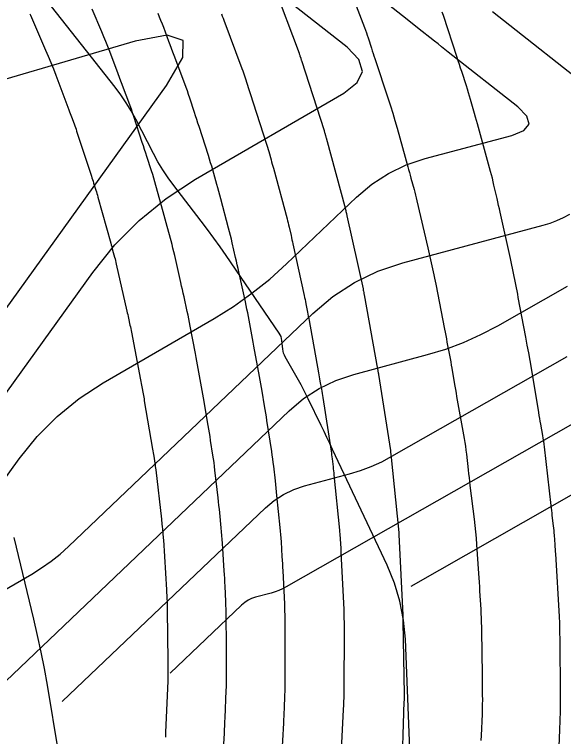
# Model space of a CAD drawing. Extents: x 1005228 to 1008882, y 1883389 to 1885754.
# Drawn here: x 1007546.36 to 1007574.33, y 1884887.53 to 1884924.33 of the extents above; entities that cross this region are included whole.
import ezdxf

# ---------------------------------------------------------------- set-up
doc = ezdxf.new("R2010")
doc.units = 0
for name, color, linetype in [('ATDIMS', 7, 'Continuous'), ('C-ANNO-NOTE', 7, 'Continuous'), ('S_BRIDGE', 7, 'Continuous'), ('TSOBSTACLE', 7, 'Continuous')]:
    doc.layers.add(name, color=color, linetype=linetype)

msp = doc.modelspace()

# ---------------------------------------------------------------- linework, layer by layer
at = {"layer": 'ATDIMS'}
for points in [[(1007559.557, 1884925.845), (1007560.859, 1884922.355), (1007560.87, 1884922.324), (1007560.881, 1884922.293), (1007560.892, 1884922.262), (1007560.902, 1884922.231), (1007560.943, 1884922.105), (1007560.954, 1884922.074), (1007560.964, 1884922.043), (1007560.974, 1884922.011), (1007560.984, 1884921.98), (1007562.131, 1884918.412), (1007562.14, 1884918.382), (1007562.149, 1884918.352), (1007562.158, 1884918.322), (1007562.166, 1884918.292), (1007562.199, 1884918.173), (1007562.208, 1884918.143), (1007562.216, 1884918.113), (1007562.224, 1884918.083), (1007562.232, 1884918.053), (1007563.22, 1884914.407), (1007563.227, 1884914.38), (1007563.234, 1884914.352), (1007563.241, 1884914.324), (1007563.248, 1884914.296), (1007563.273, 1884914.184), (1007563.279, 1884914.156), (1007563.285, 1884914.128), (1007563.292, 1884914.1), (1007563.298, 1884914.072), (1007564.115, 1884910.349), (1007564.12, 1884910.324), (1007564.126, 1884910.298), (1007564.131, 1884910.272), (1007564.136, 1884910.247), (1007564.155, 1884910.144), (1007564.16, 1884910.118), (1007564.165, 1884910.092), (1007564.17, 1884910.067), (1007564.175, 1884910.041), (1007564.861, 1884906.249), (1007564.865, 1884906.228), (1007564.869, 1884906.206), (1007564.873, 1884906.184), (1007564.877, 1884906.162), (1007564.892, 1884906.075), (1007564.895, 1884906.053), (1007564.899, 1884906.031), (1007564.902, 1884906.009), (1007564.906, 1884905.988), (1007565.508, 1884902.11), (1007565.511, 1884902.095), (1007565.513, 1884902.08), (1007565.515, 1884902.065), (1007565.516, 1884902.05), (1007565.523, 1884901.991), (1007565.526, 1884901.961), (1007565.53, 1884901.932), (1007565.935, 1884897.929), (1007565.936, 1884897.914), (1007565.937, 1884897.898), (1007565.94, 1884897.859), (1007565.941, 1884897.836), (1007566.143, 1884893.72), (1007566.143, 1884893.714), (1007566.142, 1884893.52), (1007566.142, 1884893.488), (1007566.142, 1884893.455), (1007566.143, 1884893.423), (1007566.143, 1884893.39), (1007566.208, 1884889.674), (1007566.208, 1884889.64), (1007566.209, 1884889.605), (1007566.209, 1884889.535), (1007566.209, 1884889.518), (1007566.209, 1884889.501), (1007566.209, 1884889.483), (1007566.208, 1884889.466), (1007566.205, 1884889.39), (1007566.204, 1884889.353), (1007566.202, 1884889.316), (1007566.068, 1884885.344)], [(1007526.78, 1884882.691), (1007554.115, 1884920.713), (1007554.944, 1884922.145), (1007554.955, 1884922.998), (1007554.147, 1884923.271), (1007552.52, 1884922.965), (1007542.327, 1884919.978), (1007541.315, 1884919.682), (1007540.302, 1884919.387), (1007539.29, 1884919.093), (1007538.277, 1884918.801), (1007534.224, 1884917.634), (1007533.211, 1884917.342), (1007532.198, 1884917.049), (1007531.185, 1884916.756), (1007530.172, 1884916.461), (1007526.045, 1884915.26), (1007525.019, 1884914.963), (1007523.993, 1884914.666), (1007522.967, 1884914.37), (1007521.941, 1884914.075), (1007511.197, 1884910.997)], [(1007548.803, 1884889.318), (1007559.142, 1884899.188), (1007559.587, 1884899.564), (1007560.069, 1884899.877), (1007560.586, 1884900.126), (1007561.139, 1884900.311), (1007563.422, 1884900.924), (1007563.986, 1884901.094), (1007564.535, 1884901.3), (1007565.07, 1884901.54), (1007565.591, 1884901.815), (1007574.507, 1884906.897)]]:
    msp.add_lwpolyline(points, dxfattribs=at)
at = {"layer": 'C-ANNO-NOTE'}
msp.add_lwpolyline([(1007566.505, 1884886.874), (1007566.271, 1884892.496), (1007566.182, 1884893.474), (1007565.998, 1884894.428), (1007565.719, 1884895.359), (1007565.345, 1884896.267), (1007562.567, 1884902.168), (1007562.422, 1884902.475), (1007562.276, 1884902.782), (1007562.13, 1884903.088), (1007561.982, 1884903.394), (1007561.326, 1884904.751), (1007561.209, 1884904.989), (1007561.088, 1884905.224), (1007560.964, 1884905.458), (1007560.835, 1884905.689), (1007560.157, 1884906.884), (1007560.109, 1884906.979), (1007560.072, 1884907.077), (1007560.046, 1884907.179), (1007560.029, 1884907.284), (1007559.986, 1884907.71), (1007559.969, 1884907.815), (1007559.94, 1884907.914), (1007559.898, 1884908.01), (1007559.843, 1884908.1), (1007557.148, 1884912.051), (1007556.839, 1884912.497), (1007556.523, 1884912.938), (1007556.201, 1884913.374), (1007555.873, 1884913.806), (1007554.481, 1884915.611), (1007554.192, 1884916.004), (1007553.922, 1884916.408), (1007553.671, 1884916.824), (1007553.439, 1884917.252), (1007552.546, 1884918.989), (1007552.313, 1884919.416), (1007552.06, 1884919.832), (1007551.788, 1884920.234), (1007551.496, 1884920.625), (1007547.309, 1884925.958)], dxfattribs=at)
at = {"layer": 'S_BRIDGE'}
msp.add_lwpolyline([(1007551.198, 1884867.795), (1007550.624, 1884874.611), (1007550.522, 1884875.665), (1007550.394, 1884876.715), (1007550.24, 1884877.762), (1007550.06, 1884878.805), (1007549.215, 1884883.361), (1007549.06, 1884884.208), (1007548.908, 1884885.055), (1007548.759, 1884885.903), (1007548.614, 1884886.752), (1007548.04, 1884890.148), (1007547.889, 1884890.995), (1007547.724, 1884891.84), (1007547.544, 1884892.682), (1007547.35, 1884893.52), (1007546.35, 1884897.682)], dxfattribs=at)
at = {"layer": 'TSOBSTACLE'}
for points in [[(1007534.795, 1884885.256), (1007546.606, 1884901.684), (1007547.519, 1884902.826), (1007548.537, 1884903.853), (1007549.658, 1884904.766), (1007550.882, 1884905.565), (1007556.527, 1884908.846), (1007557.514, 1884909.458), (1007558.459, 1884910.126), (1007559.363, 1884910.848), (1007560.227, 1884911.625), (1007563.782, 1884915.02), (1007564.564, 1884915.679), (1007565.408, 1884916.228), (1007566.314, 1884916.664), (1007567.284, 1884916.988), (1007571.697, 1884918.173), (1007572.313, 1884918.424), (1007572.568, 1884918.749), (1007572.462, 1884919.149), (1007571.995, 1884919.623), (1007568.459, 1884922.413), (1007568.284, 1884922.551), (1007568.109, 1884922.69), (1007567.934, 1884922.828), (1007567.759, 1884922.967), (1007566.884, 1884923.66), (1007566.359, 1884924.076), (1007561.527, 1884927.903)], [(1007563.227, 1884926.199), (1007564.19, 1884923.663), (1007564.238, 1884923.533), (1007564.285, 1884923.403), (1007564.33, 1884923.272), (1007564.374, 1884923.141), (1007564.545, 1884922.614), (1007564.588, 1884922.483), (1007564.631, 1884922.351), (1007564.674, 1884922.219), (1007564.717, 1884922.088), (1007565.391, 1884920.042), (1007565.511, 1884919.669), (1007565.627, 1884919.296), (1007565.738, 1884918.921), (1007565.846, 1884918.545), (1007566.397, 1884916.574), (1007566.437, 1884916.43), (1007566.478, 1884916.286), (1007566.518, 1884916.141), (1007566.558, 1884915.997), (1007566.717, 1884915.419), (1007566.756, 1884915.274), (1007566.794, 1884915.129), (1007566.829, 1884914.984), (1007566.864, 1884914.838), (1007567.41, 1884912.447), (1007567.445, 1884912.292), (1007567.481, 1884912.138), (1007567.515, 1884911.984), (1007567.55, 1884911.829), (1007567.689, 1884911.212), (1007567.723, 1884911.057), (1007567.756, 1884910.903), (1007567.788, 1884910.748), (1007567.819, 1884910.593), (1007568.264, 1884908.303), (1007568.297, 1884908.137), (1007568.329, 1884907.97), (1007568.361, 1884907.803), (1007568.392, 1884907.636), (1007568.519, 1884906.969), (1007568.55, 1884906.802), (1007568.58, 1884906.635), (1007568.609, 1884906.467), (1007568.638, 1884906.3), (1007568.761, 1884905.571), (1007568.791, 1884905.394), (1007568.821, 1884905.216), (1007568.852, 1884905.039), (1007568.883, 1884904.862), (1007569.262, 1884902.726), (1007569.295, 1884902.527), (1007569.326, 1884902.328), (1007569.353, 1884902.129), (1007569.377, 1884901.929), (1007569.468, 1884901.128), (1007569.491, 1884900.928), (1007569.514, 1884900.728), (1007569.538, 1884900.528), (1007569.562, 1884900.328), (1007569.77, 1884898.614), (1007569.807, 1884898.293), (1007569.84, 1884897.972), (1007569.869, 1884897.65), (1007569.893, 1884897.328), (1007569.995, 1884895.848), (1007570.01, 1884895.621), (1007570.025, 1884895.394), (1007570.039, 1884895.168), (1007570.053, 1884894.941), (1007570.108, 1884894.033), (1007570.12, 1884893.806), (1007570.13, 1884893.579), (1007570.138, 1884893.352), (1007570.143, 1884893.125), (1007570.169, 1884891.62), (1007570.173, 1884891.375), (1007570.177, 1884891.129), (1007570.18, 1884890.883), (1007570.182, 1884890.637), (1007570.191, 1884889.653), (1007570.192, 1884889.407), (1007570.189, 1884889.161), (1007570.183, 1884888.916), (1007570.175, 1884888.67), (1007570.13, 1884887.594), (1007570.119, 1884887.333)], [(1007530.787, 1884883.973), (1007550.354, 1884911.19), (1007551.471, 1884912.585), (1007552.714, 1884913.841), (1007554.084, 1884914.957), (1007555.581, 1884915.933), (1007563.138, 1884920.325), (1007563.825, 1884920.864), (1007564.081, 1884921.434), (1007563.909, 1884922.035), (1007563.306, 1884922.667), (1007560.038, 1884925.255)], [(1007557.012, 1884886.896), (1007557.054, 1884887.689), (1007557.064, 1884887.887), (1007557.074, 1884888.085), (1007557.083, 1884888.284), (1007557.092, 1884888.482), (1007557.149, 1884889.877), (1007557.156, 1884890.074), (1007557.162, 1884890.27), (1007557.165, 1884890.467), (1007557.166, 1884890.664), (1007557.168, 1884891.451), (1007557.168, 1884891.648), (1007557.168, 1884891.844), (1007557.166, 1884892.041), (1007557.165, 1884892.238), (1007557.151, 1884893.643), (1007557.148, 1884893.838), (1007557.143, 1884894.033), (1007557.137, 1884894.228), (1007557.128, 1884894.423), (1007557.09, 1884895.202), (1007557.08, 1884895.397), (1007557.07, 1884895.591), (1007557.059, 1884895.786), (1007557.047, 1884895.981), (1007556.96, 1884897.392), (1007556.948, 1884897.585), (1007556.933, 1884897.778), (1007556.916, 1884897.97), (1007556.898, 1884898.163), (1007556.82, 1884898.932), (1007556.8, 1884899.124), (1007556.78, 1884899.316), (1007556.758, 1884899.509), (1007556.737, 1884899.701), (1007556.575, 1884901.114), (1007556.552, 1884901.304), (1007556.527, 1884901.494), (1007556.501, 1884901.684), (1007556.472, 1884901.873), (1007556.355, 1884902.63), (1007556.325, 1884902.819), (1007556.294, 1884903.008), (1007556.263, 1884903.197), (1007556.232, 1884903.386), (1007555.992, 1884904.796), (1007555.96, 1884904.984), (1007555.927, 1884905.172), (1007555.894, 1884905.36), (1007555.86, 1884905.547), (1007555.724, 1884906.298), (1007555.69, 1884906.485), (1007555.655, 1884906.673), (1007555.62, 1884906.86), (1007555.585, 1884907.047), (1007555.319, 1884908.444), (1007555.283, 1884908.631), (1007555.245, 1884908.818), (1007555.206, 1884909.005), (1007555.166, 1884909.191), (1007555.002, 1884909.936), (1007554.961, 1884910.123), (1007554.92, 1884910.309), (1007554.878, 1884910.495), (1007554.837, 1884910.681), (1007554.526, 1884912.058), (1007554.483, 1884912.244), (1007554.438, 1884912.43), (1007554.391, 1884912.615), (1007554.342, 1884912.799), (1007554.142, 1884913.536), (1007554.092, 1884913.721), (1007554.041, 1884913.905), (1007553.991, 1884914.089), (1007553.94, 1884914.273), (1007553.565, 1884915.625), (1007553.513, 1884915.809), (1007553.459, 1884915.993), (1007553.404, 1884916.176), (1007553.346, 1884916.358), (1007553.112, 1884917.087), (1007553.053, 1884917.269), (1007552.994, 1884917.451), (1007552.935, 1884917.633), (1007552.876, 1884917.815), (1007552.443, 1884919.139), (1007552.383, 1884919.321), (1007552.32, 1884919.503), (1007552.256, 1884919.684), (1007552.19, 1884919.864), (1007551.922, 1884920.583), (1007551.854, 1884920.763), (1007551.787, 1884920.942), (1007551.719, 1884921.122), (1007551.652, 1884921.302), (1007551.217, 1884922.451), (1007551.121, 1884922.702), (1007551.022, 1884922.952), (1007550.92, 1884923.2), (1007550.815, 1884923.448), (1007550.318, 1884924.601)], [(1007574.019, 1884884.94), (1007574.141, 1884887.874), (1007574.158, 1884888.348), (1007574.169, 1884888.822), (1007574.174, 1884889.297), (1007574.172, 1884889.771), (1007574.149, 1884892.412), (1007574.148, 1884892.515), (1007574.147, 1884892.618), (1007574.145, 1884892.721), (1007574.143, 1884892.823), (1007574.136, 1884893.234), (1007574.134, 1884893.337), (1007574.131, 1884893.44), (1007574.126, 1884893.542), (1007574.12, 1884893.645), (1007573.928, 1884896.841), (1007573.921, 1884896.96), (1007573.913, 1884897.079), (1007573.905, 1884897.198), (1007573.897, 1884897.318), (1007573.864, 1884897.795), (1007573.855, 1884897.914), (1007573.845, 1884898.033), (1007573.833, 1884898.152), (1007573.819, 1884898.27), (1007573.755, 1884898.798), (1007573.74, 1884898.925), (1007573.724, 1884899.053), (1007573.71, 1884899.18), (1007573.695, 1884899.308), (1007573.356, 1884902.296), (1007573.339, 1884902.443), (1007573.319, 1884902.589), (1007573.296, 1884902.734), (1007573.272, 1884902.88), (1007573.169, 1884903.46), (1007573.143, 1884903.605), (1007573.118, 1884903.751), (1007573.093, 1884903.896), (1007573.069, 1884904.041), (1007572.688, 1884906.305), (1007572.621, 1884906.699), (1007572.551, 1884907.094), (1007572.48, 1884907.487), (1007572.407, 1884907.881), (1007572.023, 1884909.911), (1007571.992, 1884910.076), (1007571.96, 1884910.241), (1007571.929, 1884910.406), (1007571.897, 1884910.571), (1007571.768, 1884911.231), (1007571.735, 1884911.396), (1007571.702, 1884911.56), (1007571.666, 1884911.724), (1007571.63, 1884911.889), (1007571.097, 1884914.261), (1007571.058, 1884914.433), (1007571.019, 1884914.606), (1007570.98, 1884914.778), (1007570.941, 1884914.95), (1007570.783, 1884915.639), (1007570.743, 1884915.811), (1007570.701, 1884915.983), (1007570.657, 1884916.154), (1007570.611, 1884916.324), (1007569.99, 1884918.575), (1007569.941, 1884918.752), (1007569.891, 1884918.929), (1007569.842, 1884919.107), (1007569.793, 1884919.284), (1007569.594, 1884919.992), (1007569.544, 1884920.169), (1007569.491, 1884920.345), (1007569.437, 1884920.521), (1007569.38, 1884920.696), (1007569.141, 1884921.423), (1007569.082, 1884921.603), (1007569.023, 1884921.782), (1007568.964, 1884921.962), (1007568.906, 1884922.142), (1007568.211, 1884924.273), (1007568.15, 1884924.458)], [(1007576.085, 1884920.217), (1007570.71, 1884924.459)], [(1007547.152, 1884924.373), (1007547.188, 1884924.289), (1007547.95, 1884922.52), (1007548.086, 1884922.201), (1007548.217, 1884921.88), (1007548.346, 1884921.558), (1007548.47, 1884921.234), (1007549.138, 1884919.465), (1007549.172, 1884919.376), (1007549.205, 1884919.287), (1007549.239, 1884919.198), (1007549.272, 1884919.109), (1007549.405, 1884918.752), (1007549.438, 1884918.663), (1007549.47, 1884918.574), (1007549.501, 1884918.484), (1007549.531, 1884918.393), (1007550.28, 1884916.099), (1007550.309, 1884916.01), (1007550.338, 1884915.921), (1007550.367, 1884915.832), (1007550.396, 1884915.743), (1007550.51, 1884915.386), (1007550.539, 1884915.297), (1007550.566, 1884915.207), (1007550.592, 1884915.118), (1007550.618, 1884915.028), (1007551.268, 1884912.68), (1007551.293, 1884912.591), (1007551.317, 1884912.502), (1007551.341, 1884912.413), (1007551.366, 1884912.324), (1007551.462, 1884911.968), (1007551.486, 1884911.879), (1007551.508, 1884911.79), (1007551.53, 1884911.7), (1007551.551, 1884911.61), (1007552.092, 1884909.213), (1007552.112, 1884909.125), (1007552.132, 1884909.036), (1007552.152, 1884908.947), (1007552.171, 1884908.858), (1007552.249, 1884908.503), (1007552.268, 1884908.414), (1007552.287, 1884908.325), (1007552.305, 1884908.236), (1007552.322, 1884908.147), (1007552.786, 1884905.709), (1007552.803, 1884905.621), (1007552.819, 1884905.533), (1007552.836, 1884905.445), (1007552.852, 1884905.357), (1007552.916, 1884905.004), (1007552.931, 1884904.916), (1007552.947, 1884904.827), (1007552.962, 1884904.739), (1007552.978, 1884904.651), (1007553.398, 1884902.176), (1007553.413, 1884902.088), (1007553.428, 1884902.001), (1007553.442, 1884901.913), (1007553.455, 1884901.826), (1007553.51, 1884901.475), (1007553.523, 1884901.387), (1007553.535, 1884901.299), (1007553.547, 1884901.211), (1007553.557, 1884901.123), (1007553.845, 1884898.61), (1007553.855, 1884898.523), (1007553.865, 1884898.435), (1007553.874, 1884898.347), (1007553.883, 1884898.259), (1007553.919, 1884897.908), (1007553.927, 1884897.82), (1007553.935, 1884897.732), (1007553.942, 1884897.644), (1007553.948, 1884897.556), (1007554.104, 1884895.013), (1007554.109, 1884894.926), (1007554.114, 1884894.838), (1007554.119, 1884894.751), (1007554.123, 1884894.663), (1007554.14, 1884894.313), (1007554.144, 1884894.225), (1007554.147, 1884894.138), (1007554.149, 1884894.05), (1007554.15, 1884893.962), (1007554.176, 1884891.395), (1007554.176, 1884891.308), (1007554.177, 1884891.221), (1007554.177, 1884891.134), (1007554.177, 1884891.047), (1007554.176, 1884890.699), (1007554.176, 1884890.612), (1007554.174, 1884890.525), (1007554.172, 1884890.438), (1007554.169, 1884890.351), (1007554.062, 1884887.765), (1007554.058, 1884887.679), (1007554.054, 1884887.592), (1007554.05, 1884887.506)], [(1007559.983, 1884886.45), (1007560.077, 1884888.219), (1007560.086, 1884888.399), (1007560.095, 1884888.578), (1007560.103, 1884888.758), (1007560.11, 1884888.938), (1007560.14, 1884889.656), (1007560.147, 1884889.836), (1007560.151, 1884890.016), (1007560.154, 1884890.196), (1007560.156, 1884890.376), (1007560.159, 1884892.103), (1007560.159, 1884892.285), (1007560.159, 1884892.468), (1007560.158, 1884892.65), (1007560.156, 1884892.833), (1007560.149, 1884893.563), (1007560.147, 1884893.746), (1007560.142, 1884893.928), (1007560.136, 1884894.111), (1007560.128, 1884894.293), (1007560.046, 1884895.975), (1007560.036, 1884896.16), (1007560.026, 1884896.345), (1007560.016, 1884896.53), (1007560.005, 1884896.714), (1007559.959, 1884897.454), (1007559.947, 1884897.638), (1007559.933, 1884897.823), (1007559.917, 1884898.007), (1007559.899, 1884898.191), (1007559.734, 1884899.825), (1007559.715, 1884900.011), (1007559.695, 1884900.198), (1007559.674, 1884900.385), (1007559.653, 1884900.571), (1007559.568, 1884901.317), (1007559.545, 1884901.503), (1007559.521, 1884901.689), (1007559.495, 1884901.875), (1007559.467, 1884902.061), (1007559.222, 1884903.64), (1007559.192, 1884903.828), (1007559.162, 1884904.016), (1007559.131, 1884904.204), (1007559.1, 1884904.391), (1007558.972, 1884905.142), (1007558.94, 1884905.329), (1007558.907, 1884905.516), (1007558.874, 1884905.704), (1007558.841, 1884905.891), (1007558.56, 1884907.437), (1007558.526, 1884907.625), (1007558.492, 1884907.813), (1007558.457, 1884908), (1007558.421, 1884908.188), (1007558.278, 1884908.937), (1007558.242, 1884909.124), (1007558.204, 1884909.311), (1007558.166, 1884909.498), (1007558.125, 1884909.685), (1007557.791, 1884911.209), (1007557.75, 1884911.395), (1007557.708, 1884911.582), (1007557.667, 1884911.768), (1007557.625, 1884911.954), (1007557.457, 1884912.699), (1007557.414, 1884912.885), (1007557.369, 1884913.07), (1007557.322, 1884913.255), (1007557.273, 1884913.439), (1007556.867, 1884914.939), (1007556.816, 1884915.123), (1007556.766, 1884915.307), (1007556.716, 1884915.492), (1007556.665, 1884915.676), (1007556.461, 1884916.412), (1007556.409, 1884916.596), (1007556.355, 1884916.779), (1007556.299, 1884916.962), (1007556.242, 1884917.144), (1007555.768, 1884918.618), (1007555.709, 1884918.8), (1007555.651, 1884918.982), (1007555.592, 1884919.163), (1007555.533, 1884919.345), (1007555.295, 1884920.071), (1007555.235, 1884920.252), (1007555.173, 1884920.433), (1007555.109, 1884920.612), (1007555.043, 1884920.792), (1007554.502, 1884922.241), (1007554.436, 1884922.42), (1007554.369, 1884922.598), (1007554.302, 1884922.777), (1007554.234, 1884922.955), (1007553.965, 1884923.669), (1007553.896, 1884923.847), (1007553.826, 1884924.024), (1007553.753, 1884924.2), (1007553.679, 1884924.376)], [(1007556.911, 1884924.359), (1007556.951, 1884924.254), (1007556.99, 1884924.148), (1007557.029, 1884924.043), (1007557.951, 1884921.573), (1007557.99, 1884921.468), (1007558.027, 1884921.363), (1007558.063, 1884921.257), (1007558.099, 1884921.151), (1007558.238, 1884920.725), (1007558.273, 1884920.619), (1007558.307, 1884920.512), (1007558.342, 1884920.406), (1007558.376, 1884920.299), (1007559.186, 1884917.778), (1007559.22, 1884917.672), (1007559.252, 1884917.566), (1007559.283, 1884917.459), (1007559.313, 1884917.352), (1007559.432, 1884916.924), (1007559.462, 1884916.817), (1007559.491, 1884916.71), (1007559.52, 1884916.603), (1007559.549, 1884916.496), (1007560.246, 1884913.923), (1007560.275, 1884913.817), (1007560.302, 1884913.711), (1007560.327, 1884913.604), (1007560.352, 1884913.497), (1007560.449, 1884913.069), (1007560.473, 1884912.962), (1007560.497, 1884912.855), (1007560.521, 1884912.748), (1007560.544, 1884912.64), (1007561.12, 1884910.017), (1007561.143, 1884909.911), (1007561.165, 1884909.805), (1007561.187, 1884909.698), (1007561.207, 1884909.592), (1007561.288, 1884909.166), (1007561.308, 1884909.059), (1007561.328, 1884908.953), (1007561.348, 1884908.846), (1007561.368, 1884908.739), (1007561.851, 1884906.07), (1007561.87, 1884905.966), (1007561.888, 1884905.861), (1007561.906, 1884905.756), (1007561.924, 1884905.652), (1007561.996, 1884905.233), (1007562.013, 1884905.128), (1007562.03, 1884905.024), (1007562.047, 1884904.919), (1007562.064, 1884904.814), (1007562.488, 1884902.085), (1007562.503, 1884901.985), (1007562.517, 1884901.885), (1007562.53, 1884901.784), (1007562.542, 1884901.684), (1007562.588, 1884901.281), (1007562.6, 1884901.18), (1007562.611, 1884901.08), (1007562.621, 1884900.979), (1007562.632, 1884900.878), (1007562.917, 1884898.06), (1007562.926, 1884897.964), (1007562.935, 1884897.868), (1007562.942, 1884897.772), (1007562.948, 1884897.676), (1007562.972, 1884897.291), (1007562.978, 1884897.195), (1007562.983, 1884897.098), (1007562.988, 1884897.002), (1007562.993, 1884896.906), (1007563.135, 1884894.006), (1007563.139, 1884893.915), (1007563.142, 1884893.824), (1007563.145, 1884893.732), (1007563.146, 1884893.641), (1007563.15, 1884893.275), (1007563.15, 1884893.183), (1007563.151, 1884893.092), (1007563.151, 1884893), (1007563.151, 1884892.909), (1007563.145, 1884889.934), (1007563.144, 1884889.848), (1007563.143, 1884889.761), (1007563.14, 1884889.675), (1007563.137, 1884889.589), (1007563.123, 1884889.244), (1007563.119, 1884889.157), (1007563.115, 1884889.071), (1007563.111, 1884888.985), (1007563.107, 1884888.898), (1007562.946, 1884885.854)], [(1007545.216, 1884894.635), (1007547.252, 1884895.818), (1007547.75, 1884896.127), (1007548.228, 1884896.465), (1007548.685, 1884896.83), (1007549.121, 1884897.222), (1007561.557, 1884909.094), (1007562.58, 1884909.958), (1007563.685, 1884910.676), (1007564.872, 1884911.247), (1007566.142, 1884911.672), (1007573.291, 1884913.591), (1007573.644, 1884913.698), (1007573.989, 1884913.827), (1007574.324, 1884913.978), (1007574.651, 1884914.151)], [(1007543.31, 1884887.874), (1007560.349, 1884904.141), (1007561.084, 1884904.761), (1007561.877, 1884905.276), (1007562.729, 1884905.686), (1007563.64, 1884905.992), (1007567.404, 1884907.002), (1007568.333, 1884907.283), (1007569.238, 1884907.622), (1007570.12, 1884908.018), (1007570.978, 1884908.471), (1007574.528, 1884910.495)], [(1007566.563, 1884895.198), (1007575.093, 1884900.059), (1007575.224, 1884900.125), (1007575.359, 1884900.178), (1007575.498, 1884900.216), (1007575.642, 1884900.24), (1007576.228, 1884900.308), (1007576.374, 1884900.328), (1007576.519, 1884900.355), (1007576.662, 1884900.387), (1007576.804, 1884900.426), (1007588.869, 1884904.007), (1007589.177, 1884904.088), (1007589.488, 1884904.148), (1007589.803, 1884904.188), (1007590.121, 1884904.207), (1007591.399, 1884904.242), (1007591.719, 1884904.255), (1007592.037, 1884904.275), (1007592.356, 1884904.302), (1007592.673, 1884904.336), (1007600.177, 1884905.235)], [(1007574.8, 1884903.478), (1007560.204, 1884895.159), (1007560.021, 1884895.062), (1007559.833, 1884894.978), (1007559.639, 1884894.905), (1007559.441, 1884894.845), (1007558.637, 1884894.63), (1007558.443, 1884894.565), (1007558.261, 1884894.477), (1007558.091, 1884894.367), (1007557.935, 1884894.235), (1007554.296, 1884890.761)]]:
    msp.add_lwpolyline(points, dxfattribs=at)

doc.saveas('drawing.dxf')
